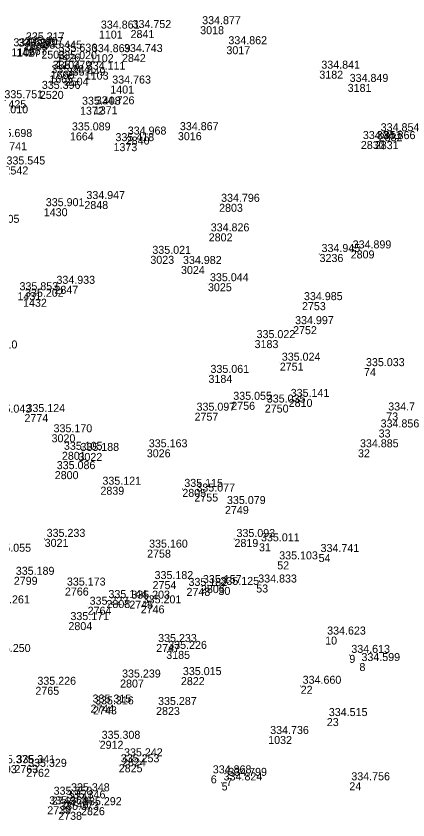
# Model space of a CAD drawing. Extents: x -829398 to -819400, y -1074439 to -1067977.
# Drawn here: x -819938.6 to -819879.8, y -1073220.7 to -1073100.1 of the extents above; entities that cross this region are included whole.
import ezdxf

# ---------------------------------------------------------------- set-up
doc = ezdxf.new("R2010")
doc.units = 0
for name, color, linetype in [('Vrstva 60', 7, 'Continuous'), ('Vrstva 61', 7, 'Continuous'), ('Čísla bodů_doměření_2012', 7, 'Continuous')]:
    doc.layers.add(name, color=color, linetype=linetype)

# ---------------------------------------------------------------- blocks, each defined once
blk = doc.blocks.new('BOD')
at = {"layer": 'Čísla bodů_doměření_2012'}
for p, q in [((-0.15, 0), (0.15, 0)), ((0, -0.15), (0, 0.15))]:
    blk.add_line(p, q, dxfattribs=at)

msp = doc.modelspace()

# ---------------------------------------------------------------- block references
at = {"layer": 'Vrstva 60', "xscale": 0.010000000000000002, "yscale": 0.010000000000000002}
for p in [(-819926.215, -1073102.284), (-819921.462, -1073102.205), (-819911.014, -1073101.628), (-819938.624, -1073104.984), (-819938.624, -1073104.984), (-819937.633, -1073104.75), (-819937.47, -1073104.056), (-819907.079, -1073104.632), (-819934.852, -1073105.292), (-819932.566, -1073105.737), (-819932.566, -1073105.737), (-819927.571, -1073105.826), (-819922.748, -1073105.805), (-819932.607, -1073106.871), (-819933.456, -1073108.314), (-819928.336, -1073108.443), (-819893.131, -1073108.299), (-819933.657, -1073108.983), (-819931.337, -1073109.339), (-819924.506, -1073110.527), (-819924.506, -1073110.527), (-819888.878, -1073110.283), (-819935.078, -1073111.329), (-819929.045, -1073113.706), (-819929.045, -1073113.706), (-819926.978, -1073113.638), (-819926.978, -1073113.638), (-819930.564, -1073117.556), (-819922.185, -1073118.18), (-819914.359, -1073117.52), (-819884.221, -1073117.677), (-819924.027, -1073119.165), (-819924.027, -1073119.165), (-819886.899, -1073118.848), (-819884.808, -1073118.866), (-819928.394, -1073127.847), (-819934.484, -1073128.92), (-819934.484, -1073128.92), (-819908.175, -1073128.264), (-819909.731, -1073132.692), (-819918.49, -1073136.066), (-819893.097, -1073135.791), (-819888.429, -1073135.253), (-819913.892, -1073137.587), (-819932.887, -1073140.563), (-819909.843, -1073140.173), (-819938.429, -1073141.523), (-819938.429, -1073141.523), (-819937.599, -1073142.502), (-819937.599, -1073142.502), (-819895.737, -1073143.01), (-819897.069, -1073146.611), (-819902.85, -1073148.702), (-819899.066, -1073152.09), (-819886.431, -1073152.907), (-819886.431, -1073152.907), (-819909.768, -1073153.92), (-819906.347, -1073157.957), (-819897.728, -1073157.518), (-819901.314, -1073158.365), (-819937.386, -1073159.79), (-819911.858, -1073159.588), (-819883.089, -1073159.551), (-819883.089, -1073159.551), (-819933.317, -1073162.824), (-819884.233, -1073162.1), (-819884.233, -1073162.1), (-819919.026, -1073165.075), (-819887.333, -1073165.077), (-819887.333, -1073165.077), (-819931.766, -1073165.452), (-819929.284, -1073165.619), (-819932.841, -1073168.352), (-819925.986, -1073170.69), (-819913.692, -1073171.012), (-819911.884, -1073171.71), (-819907.294, -1073173.587), (-819934.353, -1073178.509), (-819905.863, -1073178.528), (-819902.189, -1073179.174), (-819902.189, -1073179.174), (-819918.979, -1073180.123), (-819893.245, -1073180.78), (-819893.245, -1073180.78), (-819899.451, -1073181.886), (-819899.451, -1073181.886), (-819931.315, -1073185.813), (-819918.16, -1073184.839), (-819910.904, -1073185.439), (-819908.274, -1073185.717), (-819908.274, -1073185.717), (-819902.6, -1073185.355), (-819902.6, -1073185.355), (-819913.064, -1073185.86), (-819925.084, -1073187.684), (-819921.651, -1073187.778), (-819927.905, -1073188.688), (-819919.943, -1073188.48), (-819930.787, -1073190.989), (-819892.257, -1073193.16), (-819892.257, -1073193.16), (-819917.623, -1073194.279), (-819916.108, -1073195.309), (-819888.63, -1073195.91), (-819888.63, -1073195.91), (-819887.113, -1073197.132), (-819887.113, -1073197.132), (-819923.034, -1073199.602), (-819913.908, -1073199.239), (-819935.746, -1073200.692), (-819895.934, -1073200.539), (-819895.934, -1073200.539), (-819927.46, -1073203.356), (-819927.088, -1073203.632), (-819917.634, -1073203.72), (-819892.008, -1073205.384), (-819892.008, -1073205.384), (-819900.807, -1073208.069), (-819900.807, -1073208.069), (-819926.1, -1073208.79), (-819923.238, -1073212.311), (-819922.742, -1073211.414), (-819937.138, -1073212.993), (-819909.423, -1073213.974), (-819909.423, -1073213.974), (-819907.095, -1073214.348), (-819907.095, -1073214.348), (-819907.791, -1073215.035), (-819907.791, -1073215.035), (-819888.632, -1073215.013), (-819888.632, -1073215.013), (-819930.695, -1073216.657), (-819933.309, -1073217.18), (-819931.332, -1073217.74), (-819933.963, -1073218.608), (-819932.323, -1073219.44), (-819928.895, -1073218.746)]:
    msp.add_blockref('BOD', p, dxfattribs=at)

# ---------------------------------------------------------------- texts
at = {"layer": 'Vrstva 60'}
for s, p in [('1101', (-819926.215, -1073103.484)), ('2841', (-819921.462, -1073103.405)), ('3018', (-819911.014, -1073102.828)), ('1106', (-819939.348, -1073106.138)), ('1427', (-819938.624, -1073106.184)), ('1667', (-819937.633, -1073105.95)), ('1668', (-819937.47, -1073105.256)), ('3017', (-819907.079, -1073105.832)), ('2503', (-819934.852, -1073106.492)), ('1426', (-819932.566, -1073106.937)), ('1102', (-819927.571, -1073107.026)), ('2842', (-819922.748, -1073107.005)), ('1104', (-819932.607, -1073108.071)), ('1666', (-819933.456, -1073109.514)), ('1103', (-819928.336, -1073109.643)), ('3182', (-819893.131, -1073109.499)), ('1665', (-819933.657, -1073110.183)), ('2504', (-819931.337, -1073110.539)), ('1401', (-819924.506, -1073111.727)), ('3181', (-819888.878, -1073111.483)), ('2520', (-819935.078, -1073112.529)), ('1425', (-819940.695, -1073113.927)), ('1372', (-819929.045, -1073114.906)), ('1371', (-819926.978, -1073114.838)), ('1664', (-819930.564, -1073118.756)), ('2840', (-819922.185, -1073119.38)), ('3016', (-819914.359, -1073118.72)), ('2832', (-819884.221, -1073118.877)), ('1373', (-819924.027, -1073120.365)), ('2830', (-819886.899, -1073120.048)), ('2831', (-819884.808, -1073120.066)), ('2542', (-819940.385, -1073123.864)), ('2848', (-819928.394, -1073129.047)), ('1430', (-819934.484, -1073130.12)), ('2803', (-819908.175, -1073129.464)), ('5799-2605', (-819945.818, -1073131.113)), ('2802', (-819909.731, -1073133.892)), ('3023', (-819918.49, -1073137.266)), ('3236', (-819893.097, -1073136.991)), ('2809', (-819888.429, -1073136.453)), ('3024', (-819913.892, -1073138.787)), ('2847', (-819932.887, -1073141.763)), ('3025', (-819909.843, -1073141.373)), ('1431', (-819938.429, -1073142.723)), ('1432', (-819937.599, -1073143.702)), ('2753', (-819895.737, -1073144.21)), ('2752', (-819897.069, -1073147.811)), ('3183', (-819902.85, -1073149.902)), ('2751', (-819899.066, -1073153.29)), ('74', (-819886.431, -1073154.107)), ('3184', (-819909.768, -1073155.12)), ('2756', (-819906.347, -1073159.157)), ('2810', (-819897.728, -1073158.718)), ('2750', (-819901.314, -1073159.565)), ('2774', (-819937.386, -1073160.99)), ('2757', (-819911.858, -1073160.788)), ('73', (-819883.089, -1073160.751)), ('3020', (-819933.317, -1073164.024)), ('33', (-819884.233, -1073163.3)), ('3026', (-819919.026, -1073166.275)), ('32', (-819887.333, -1073166.277)), ('2801', (-819931.766, -1073166.652)), ('3022', (-819929.284, -1073166.819)), ('2800', (-819932.841, -1073169.552)), ('2839', (-819925.986, -1073171.89)), ('2805', (-819913.692, -1073172.212)), ('2755', (-819911.884, -1073172.91)), ('2749', (-819907.294, -1073174.787)), ('3021', (-819934.353, -1073179.709)), ('2819', (-819905.863, -1073179.728)), ('31', (-819902.189, -1073180.374)), ('2758', (-819918.979, -1073181.323)), ('54', (-819893.245, -1073181.98)), ('52', (-819899.451, -1073183.086)), ('2799', (-819938.988, -1073185.399)), ('2766', (-819931.315, -1073187.013)), ('2754', (-819918.16, -1073186.039)), ('2806', (-819910.904, -1073186.639)), ('30', (-819908.274, -1073186.917)), ('53', (-819902.6, -1073186.555)), ('2748', (-819913.064, -1073187.06)), ('2808', (-819925.084, -1073188.884)), ('2745', (-819921.651, -1073188.978)), ('2764', (-819927.905, -1073189.888)), ('2746', (-819919.943, -1073189.68)), ('2804', (-819930.787, -1073192.189)), ('10', (-819892.257, -1073194.36)), ('2747', (-819917.623, -1073195.479)), ('3185', (-819916.108, -1073196.509)), ('9', (-819888.63, -1073197.11)), ('8', (-819887.113, -1073198.332)), ('2807', (-819923.034, -1073200.802)), ('2822', (-819913.908, -1073200.439)), ('2765', (-819935.746, -1073201.892)), ('22', (-819895.934, -1073201.739)), ('2744', (-819927.46, -1073204.556)), ('2743', (-819927.088, -1073204.832)), ('2823', (-819917.634, -1073204.92)), ('23', (-819892.008, -1073206.584)), ('1032', (-819900.807, -1073209.269)), ('2912', (-819926.1, -1073209.99)), ('2825', (-819923.238, -1073213.511)), ('2824', (-819922.742, -1073212.614)), ('2793', (-819942.114, -1073213.65)), ('2763', (-819938.885, -1073213.639)), ('2762', (-819937.138, -1073214.193)), ('6', (-819909.423, -1073215.174)), ('7', (-819907.095, -1073215.548)), ('5', (-819907.791, -1073216.235)), ('24', (-819888.632, -1073216.213)), ('2741', (-819930.695, -1073217.857)), ('2742', (-819933.309, -1073218.38)), ('2740', (-819931.332, -1073218.94)), ('2739', (-819933.963, -1073219.808)), ('2738', (-819932.323, -1073220.64)), ('2826', (-819928.895, -1073219.946))]:
    msp.add_text(s, height=1.2, dxfattribs=at).set_placement(p)
at = {"layer": 'Vrstva 61'}
for s, p in [('334.877', (-819910.714, -1073101.328)), ('334.861', (-819925.915, -1073101.984)), ('334.752', (-819921.162, -1073101.905)), ('335.317', (-819937.17, -1073103.756)), ('334.592', (-819939.048, -1073104.638)), ('335.261', (-819938.324, -1073104.684)), ('335.307', (-819937.333, -1073104.45)), ('335.445', (-819934.552, -1073104.992)), ('334.862', (-819906.779, -1073104.332)), ('335.636', (-819932.266, -1073105.437)), ('334.869', (-819927.271, -1073105.526)), ('334.743', (-819922.448, -1073105.505)), ('335.020', (-819932.307, -1073106.571)), ('335.279', (-819933.156, -1073108.014)), ('334.111', (-819928.036, -1073108.143)), ('334.841', (-819892.831, -1073107.999)), ('335.284', (-819933.357, -1073108.683)), ('335.449', (-819931.037, -1073109.039)), ('335.396', (-819934.778, -1073111.029)), ('334.763', (-819924.206, -1073110.227)), ('334.849', (-819888.578, -1073109.983)), ('335.751', (-819940.395, -1073112.427)), ('335.408', (-819928.745, -1073113.406)), ('334.726', (-819926.678, -1073113.338)), ('335.010', (-819942.642, -1073114.689)), ('335.698', (-819942.018, -1073118.244)), ('335.089', (-819930.264, -1073117.256)), ('334.968', (-819921.885, -1073117.88)), ('334.867', (-819914.059, -1073117.22)), ('334.854', (-819883.921, -1073117.377)), ('335.418', (-819923.727, -1073118.865)), ('334.851', (-819886.599, -1073118.548)), ('334.866', (-819884.508, -1073118.566)), ('335.741', (-819942.794, -1073120.221)), ('335.545', (-819940.085, -1073122.364)), ('334.947', (-819928.094, -1073127.547)), ('334.796', (-819907.875, -1073127.964)), ('335.901', (-819934.184, -1073128.62)), ('334.826', (-819909.431, -1073132.392)), ('334.899', (-819888.129, -1073134.953)), ('335.021', (-819918.19, -1073135.766)), ('334.945', (-819892.797, -1073135.491)), ('334.982', (-819913.592, -1073137.287)), ('335.044', (-819909.543, -1073139.873)), ('335.853', (-819938.129, -1073141.223)), ('334.933', (-819932.587, -1073140.263)), ('335.202', (-819937.299, -1073142.202)), ('334.985', (-819895.437, -1073142.71)), ('334.997', (-819896.769, -1073146.311)), ('335.022', (-819902.55, -1073148.402)), ('335.610', (-819944.251, -1073149.95)), ('335.024', (-819898.766, -1073151.79)), ('335.033', (-819886.131, -1073152.607)), ('335.061', (-819909.468, -1073153.62)), ('335.055', (-819906.047, -1073157.657)), ('335.035', (-819901.014, -1073158.065)), ('335.141', (-819897.428, -1073157.218)), ('335.097', (-819911.558, -1073159.288)), ('334.796', (-819882.789, -1073159.251)), ('335.043', (-819942.174, -1073159.579)), ('335.124', (-819937.086, -1073159.49)), ('335.170', (-819933.017, -1073162.524)), ('334.856', (-819883.933, -1073161.8)), ('335.105', (-819931.466, -1073165.152)), ('335.188', (-819928.984, -1073165.319)), ('335.163', (-819918.726, -1073164.775)), ('334.885', (-819887.033, -1073164.777)), ('335.086', (-819932.541, -1073168.052)), ('335.121', (-819925.686, -1073170.39)), ('335.115', (-819913.392, -1073170.712)), ('335.077', (-819911.584, -1073171.41)), ('335.079', (-819906.994, -1073173.287)), ('335.233', (-819934.053, -1073178.209)), ('335.093', (-819905.563, -1073178.228)), ('335.011', (-819901.889, -1073178.874)), ('335.055', (-819942.199, -1073180.44)), ('335.160', (-819918.679, -1073179.823)), ('334.741', (-819892.945, -1073180.48)), ('335.103', (-819899.151, -1073181.586)), ('335.189', (-819938.688, -1073183.899)), ('335.182', (-819917.86, -1073184.539)), ('335.173', (-819931.015, -1073185.513)), ('335.182', (-819912.764, -1073185.56)), ('335.157', (-819910.604, -1073185.139)), ('335.125', (-819907.974, -1073185.417)), ('334.833', (-819902.3, -1073185.055)), ('335.261', (-819942.383, -1073188.183)), ('335.144', (-819924.784, -1073187.384)), ('335.203', (-819921.351, -1073187.478)), ('335.201', (-819919.643, -1073188.18)), ('335.223', (-819927.605, -1073188.388)), ('335.171', (-819930.487, -1073190.689)), ('334.623', (-819891.957, -1073192.86)), ('335.233', (-819917.323, -1073193.979)), ('335.226', (-819915.808, -1073195.009)), ('335.250', (-819942.261, -1073195.478)), ('334.613', (-819888.33, -1073195.61)), ('334.599', (-819886.813, -1073196.832)), ('335.015', (-819913.608, -1073198.939)), ('335.239', (-819922.734, -1073199.302)), ('334.660', (-819895.634, -1073200.239)), ('335.226', (-819935.446, -1073200.392)), ('335.315', (-819927.16, -1073203.056)), ('335.316', (-819926.788, -1073203.332)), ('335.287', (-819917.334, -1073203.42)), ('334.515', (-819891.708, -1073205.084)), ('335.308', (-819925.8, -1073208.49)), ('334.736', (-819900.507, -1073207.769)), ('335.242', (-819922.442, -1073211.114)), ('335.375', (-819941.814, -1073212.15)), ('335.341', (-819938.585, -1073212.139)), ('335.253', (-819922.938, -1073212.011)), ('335.329', (-819936.838, -1073212.693)), ('334.868', (-819909.123, -1073213.674)), ('334.824', (-819907.491, -1073214.735)), ('334.799', (-819906.795, -1073214.048)), ('334.756', (-819888.332, -1073214.713)), ('335.350', (-819933.009, -1073216.88)), ('335.348', (-819930.395, -1073216.357)), ('335.364', (-819933.663, -1073218.308)), ('335.346', (-819931.032, -1073217.44)), ('335.373', (-819932.023, -1073219.14)), ('335.292', (-819928.595, -1073218.446))]:
    msp.add_text(s, height=1.2, dxfattribs=at).set_placement(p)

doc.saveas('drawing.dxf')
